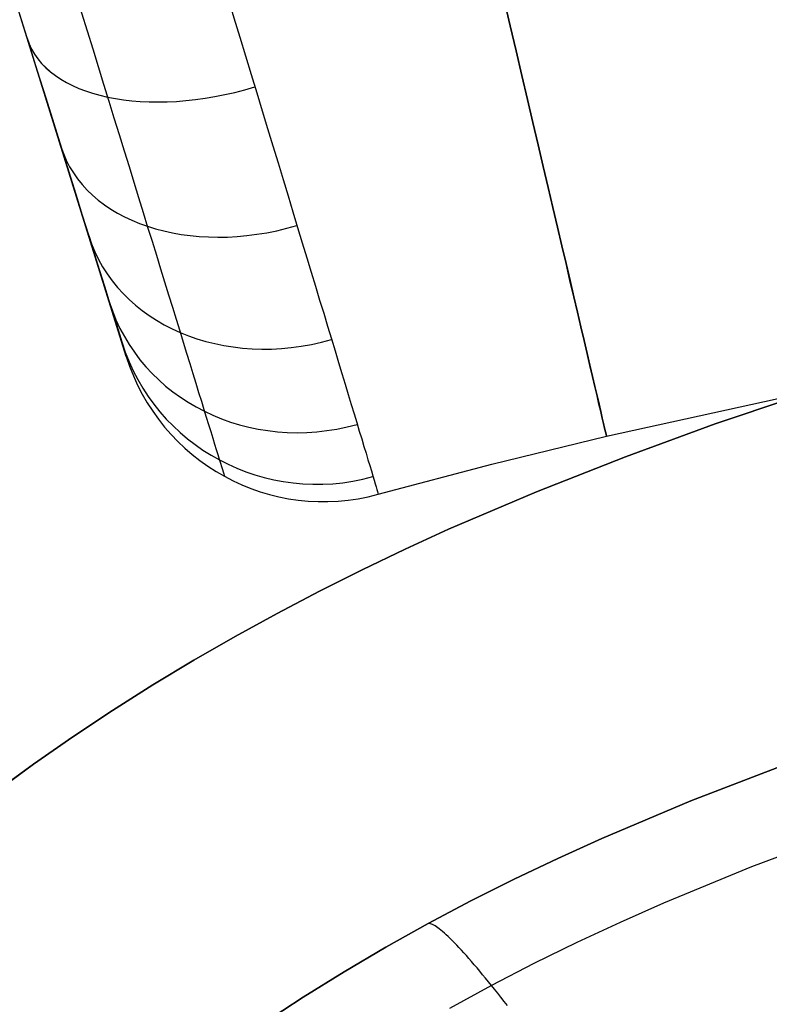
# Model space of a CAD drawing. Extents: x -383 to 1849, y -1185 to -529.
# Tile 416 of 656: x -279 to -225, y -725 to -654. Entities that reach past the tile are written whole.
import ezdxf

# ---------------------------------------------------------------- set-up
doc = ezdxf.new("R2010")
doc.units = 0
doc.layers.add('PREDEFINITO', color=7, linetype='CONTINUOUS')

msp = doc.modelspace()

# ---------------------------------------------------------------- linework, layer by layer
at = {"layer": 'PREDEFINITO'}
for p, q in [((-271.638, -678.113, 664), (-303.793, -574.959, 664)), ((-236.784, -683.904, 664), (-222.826, -680.843, 664)), ((-228.901, -683.013, 420), (-222.332, -680.794, 420)), ((-228.901, -683.013, 370), (-222.332, -680.794, 370)), ((-222.332, -680.794, 395), (-228.901, -683.013, 395)), ((-235.415, -685.388, 420), (-228.901, -683.013, 420)), ((-235.415, -685.388, 370), (-228.901, -683.013, 370)), ((-228.901, -683.013, 395), (-235.415, -685.388, 395)), ((-245.109, -685.937, 664), (-236.784, -683.904, 664)), ((-241.867, -687.927, 420), (-235.415, -685.388, 420)), ((-241.867, -687.927, 370), (-235.415, -685.388, 370)), ((-235.415, -685.388, 395), (-241.867, -687.927, 395)), ((-235.415, -685.388, 420), (-235.415, -685.388, 370)), ((-253.347, -688.114, 664), (-245.109, -685.937, 664)), ((-248.242, -690.654, 420), (-241.867, -687.927, 420)), ((-248.242, -690.654, 370), (-241.867, -687.927, 370)), ((-241.867, -687.927, 395), (-248.242, -690.654, 395)), ((-251.394, -692.097, 420), (-248.242, -690.654, 420)), ((-251.394, -692.097, 370), (-248.242, -690.654, 370)), ((-248.242, -690.654, 395), (-251.394, -692.097, 395)), ((-248.242, -690.654, 420), (-248.242, -690.654, 370)), ((-254.52, -693.595, 420), (-251.394, -692.097, 420)), ((-254.52, -693.595, 370), (-251.394, -692.097, 370)), ((-251.394, -692.097, 395), (-254.52, -693.595, 395)), ((-257.619, -695.149, 420), (-254.52, -693.595, 420)), ((-257.619, -695.149, 370), (-254.52, -693.595, 370)), ((-254.52, -693.595, 395), (-257.619, -695.149, 395)), ((-260.689, -696.759, 420), (-257.619, -695.149, 420)), ((-260.689, -696.759, 370), (-257.619, -695.149, 370)), ((-257.619, -695.149, 395), (-260.689, -696.759, 395)), ((-263.728, -698.426, 420), (-260.689, -696.759, 420)), ((-263.728, -698.426, 370), (-260.689, -696.759, 370)), ((-260.689, -696.759, 395), (-263.728, -698.426, 395)), ((-260.689, -696.759, 420), (-260.689, -696.759, 370)), ((-266.734, -700.152, 420), (-263.728, -698.426, 420)), ((-266.734, -700.152, 370), (-263.728, -698.426, 370)), ((-263.728, -698.426, 395), (-266.734, -700.152, 395)), ((-269.705, -701.94, 420), (-266.734, -700.152, 420)), ((-269.705, -701.94, 370), (-266.734, -700.152, 370)), ((-266.734, -700.152, 395), (-269.705, -701.94, 395)), ((-272.637, -703.792, 420), (-269.705, -701.94, 420)), ((-272.637, -703.792, 370), (-269.705, -701.94, 370)), ((-269.705, -701.94, 395), (-272.637, -703.792, 395)), ((-275.528, -705.71, 420), (-272.637, -703.792, 420)), ((-275.528, -705.71, 370), (-272.637, -703.792, 370)), ((-272.637, -703.792, 395), (-275.528, -705.71, 395)), ((-272.637, -703.792, 420), (-272.637, -703.792, 370)), ((-278.376, -707.692, 420), (-275.528, -705.71, 420)), ((-278.376, -707.692, 370), (-275.528, -705.71, 370)), ((-275.528, -705.71, 395), (-278.376, -707.692, 395)), ((-281.179, -709.739, 420), (-278.376, -707.692, 420)), ((-281.179, -709.739, 370), (-278.376, -707.692, 370)), ((-278.376, -707.692, 395), (-281.179, -709.739, 395)), ((-224.095, -707.83, 420), (-230.653, -710.347, 420)), ((-224.095, -707.83, 370), (-230.653, -710.347, 370)), ((-230.653, -710.347, 395), (-224.095, -707.83, 395)), ((-224.095, -707.83, 420), (-230.653, -710.347, 420)), ((-230.653, -710.347, 420), (-237.123, -713.079, 420)), ((-230.653, -710.347, 370), (-237.123, -713.079, 370)), ((-237.123, -713.079, 395), (-230.653, -710.347, 395)), ((-230.653, -710.347, 420), (-237.123, -713.079, 420)), ((-219.788, -712.725, 433.724), (-226.248, -715.142, 433.693)), ((-237.123, -713.079, 420), (-240.321, -714.532, 420)), ((-237.123, -713.079, 370), (-240.321, -714.532, 370)), ((-240.321, -714.532, 395), (-237.123, -713.079, 395)), ((-237.123, -713.079, 420), (-240.321, -714.532, 420)), ((-240.321, -714.532, 420), (-243.489, -716.046, 420)), ((-240.321, -714.532, 370), (-243.489, -716.046, 370)), ((-243.489, -716.046, 395), (-240.321, -714.532, 395)), ((-240.321, -714.532, 420), (-243.489, -716.046, 420)), ((-226.248, -715.142, 433.693), (-232.638, -717.772, 433.66)), ((-243.489, -716.046, 420), (-246.627, -717.623, 420)), ((-243.489, -716.046, 370), (-246.627, -717.623, 370)), ((-246.627, -717.623, 395), (-243.489, -716.046, 395)), ((-243.489, -716.046, 420), (-246.627, -717.623, 420)), ((-246.627, -717.623, 420), (-249.732, -719.267, 420)), ((-246.627, -717.623, 370), (-249.732, -719.267, 370)), ((-249.732, -719.267, 395), (-246.627, -717.623, 395)), ((-246.627, -717.623, 420), (-249.732, -719.267, 420)), ((-232.638, -717.772, 433.66), (-235.801, -719.173, 433.644)), ((-249.732, -719.267, 420), (-252.8, -720.978, 420)), ((-249.732, -719.267, 370), (-252.8, -720.978, 370)), ((-252.8, -720.978, 395), (-249.732, -719.267, 395)), ((-249.732, -719.267, 420), (-252.8, -720.978, 420)), ((-249.68, -719.261, 420.468), (-249.732, -719.267, 420)), ((-249.732, -719.267, 420), (-249.732, -719.267, 370)), ((-249.621, -719.265, 420.937), (-249.68, -719.261, 420.468)), ((-249.556, -719.278, 421.408), (-249.621, -719.265, 420.937)), ((-249.485, -719.301, 421.879), (-249.556, -719.278, 421.408)), ((-249.407, -719.334, 422.35), (-249.485, -719.301, 421.879)), ((-249.323, -719.377, 422.821), (-249.407, -719.334, 422.35)), ((-249.232, -719.43, 423.291), (-249.323, -719.377, 422.821)), ((-249.135, -719.492, 423.76), (-249.232, -719.43, 423.291)), ((-235.801, -719.173, 433.644), (-238.939, -720.635, 433.627)), ((-249.031, -719.564, 424.227), (-249.135, -719.492, 423.76)), ((-248.921, -719.647, 424.693), (-249.031, -719.564, 424.227)), ((-248.805, -719.739, 425.155), (-248.921, -719.647, 424.693)), ((-248.683, -719.841, 425.615), (-248.805, -719.739, 425.155)), ((-248.554, -719.953, 426.072), (-248.683, -719.841, 425.615)), ((-248.419, -720.075, 426.525), (-248.554, -719.953, 426.072)), ((-248.278, -720.206, 426.973), (-248.419, -720.075, 426.525)), ((-248.132, -720.347, 427.417), (-248.278, -720.206, 426.973)), ((-247.98, -720.498, 427.856), (-248.132, -720.347, 427.417)), ((-247.822, -720.657, 428.29), (-247.98, -720.498, 427.856)), ((-247.659, -720.826, 428.718), (-247.822, -720.657, 428.29)), ((-247.491, -721.004, 429.139), (-247.659, -720.826, 428.718)), ((-238.939, -720.635, 433.627), (-242.051, -722.161, 433.611)), ((-252.8, -720.978, 420), (-255.827, -722.76, 420)), ((-252.8, -720.978, 370), (-255.827, -722.76, 370)), ((-255.827, -722.76, 395), (-252.8, -720.978, 395)), ((-252.8, -720.978, 420), (-255.827, -722.76, 420)), ((-247.318, -721.191, 429.554), (-247.491, -721.004, 429.139)), ((-247.139, -721.386, 429.962), (-247.318, -721.191, 429.554)), ((-246.957, -721.589, 430.363), (-247.139, -721.386, 429.962)), ((-246.769, -721.801, 430.756), (-246.957, -721.589, 430.363)), ((-246.578, -722.02, 431.141), (-246.769, -721.801, 430.756)), ((-246.382, -722.247, 431.518), (-246.578, -722.02, 431.141)), ((-246.182, -722.482, 431.887), (-246.382, -722.247, 431.518)), ((-242.051, -722.161, 433.611), (-245.134, -723.753, 433.595)), ((-255.827, -722.76, 420), (-258.81, -724.614, 420)), ((-255.827, -722.76, 370), (-258.81, -724.614, 370)), ((-258.81, -724.614, 395), (-255.827, -722.76, 395)), ((-255.827, -722.76, 420), (-258.81, -724.614, 420)), ((-245.979, -722.723, 432.247), (-246.182, -722.482, 431.887)), ((-245.773, -722.971, 432.598), (-245.979, -722.723, 432.247)), ((-245.563, -723.226, 432.94), (-245.773, -722.971, 432.598)), ((-245.35, -723.487, 433.272), (-245.563, -723.226, 432.94)), ((-245.134, -723.753, 433.595), (-245.35, -723.487, 433.272)), ((-245.134, -723.753, 433.595), (-248.186, -725.415, 433.579)), ((-244.909, -724.034, 433.92), (-245.134, -723.753, 433.595)), ((-244.68, -724.321, 434.239), (-244.909, -724.034, 433.92)), ((-244.448, -724.614, 434.552), (-244.68, -724.321, 434.239)), ((-258.81, -724.614, 420), (-261.744, -726.543, 420)), ((-258.81, -724.614, 370), (-261.744, -726.543, 370)), ((-261.744, -726.543, 395), (-258.81, -724.614, 395)), ((-258.81, -724.614, 420), (-261.744, -726.543, 420)), ((-244.213, -724.914, 434.858), (-244.448, -724.614, 434.552)), ((-243.974, -725.219, 435.158), (-244.213, -724.914, 434.858))]:
    msp.add_line(p, q, dxfattribs=at)
at = {"layer": 'PREDEFINITO', "extrusion": (0.973556, 0.22845, -5.1906e-06)}
msp.add_arc((-542.726, 663.998, -386.762), 68.999, 359.99977, 180.00024, dxfattribs=at)
at = {"layer": 'PREDEFINITO', "extrusion": (0.973556, 0.22845, 5.19059e-06)}
msp.add_arc((-542.726, 664.002, -386.756), 68.999, 179.99976, 0.00023, dxfattribs=at)
at = {"layer": 'PREDEFINITO', "extrusion": (-0.956674, -0.29116, -0.00071712)}
msp.add_arc((515.518, 664.337, 442.246), 69.019, 180.01647, 359.98352, dxfattribs=at)
at = {"layer": 'PREDEFINITO', "extrusion": (0.956674, 0.29116, -0.00071712)}
msp.add_arc((-515.518, 663.662, -443.198), 69.019, 0.01648, 179.98353, dxfattribs=at)
at = {"layer": 'PREDEFINITO', "extrusion": (-0.955446, -0.295166, -0.000257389)}
msp.add_arc((513.522, 664.124, 455.281), 64.613, 180.00601, 359.99399, dxfattribs=at)
at = {"layer": 'PREDEFINITO', "extrusion": (0.955446, 0.295166, -0.000257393)}
msp.add_arc((-513.522, 663.876, -455.623), 64.613, 0.00601, 179.99399, dxfattribs=at)
at = {"layer": 'PREDEFINITO', "extrusion": (-0.954694, -0.297589, 4.67642e-16)}
msp.add_arc((512.529, 664.026, 461.13), 54.025, 180.02712, 359.97288, dxfattribs=at)
at = {"layer": 'PREDEFINITO', "extrusion": (0.954694, 0.297589, 1.55881e-16)}
msp.add_arc((-512.529, 663.974, -461.13), 54.025, 0.02712, 179.97288, dxfattribs=at)
at = {"layer": 'PREDEFINITO', "extrusion": (0.248089, -0.795896, 0.55227)}
msp.add_arc((-446.13, 216.493, 794.009), 15, 179.99997, 268.97042, dxfattribs=at)
at = {"layer": 'PREDEFINITO', "extrusion": (-0.248089, 0.795896, 0.55227)}
msp.add_arc((446.13, 890.614, -60.594), 15, 359.99997, 88.97042, dxfattribs=at)
at = {"layer": 'PREDEFINITO', "extrusion": (0.211174, -0.677471, 0.704584)}
msp.add_arc((-446.13, 56.057, 831.572), 15, 179.99997, 268.66362, dxfattribs=at)
at = {"layer": 'PREDEFINITO', "extrusion": (-0.211174, 0.677471, 0.704584)}
msp.add_arc((446.13, 886.319, 104.115), 15, 359.99998, 88.66362, dxfattribs=at)
at = {"layer": 'PREDEFINITO', "extrusion": (0.16603, -0.532642, 0.829896)}
msp.add_arc((-446.13, -108.904, 837.026), 15, 179.99998, 268.40313, dxfattribs=at)
at = {"layer": 'PREDEFINITO', "extrusion": (-0.16603, 0.532642, 0.829896)}
msp.add_arc((446.13, 849.82, 265.075), 15, 359.99998, 88.40313, dxfattribs=at)
at = {"layer": 'PREDEFINITO', "extrusion": (0.11444, -0.367136, 0.923101)}
msp.add_arc((-446.13, -271.791, 810.057), 15, 179.99997, 268.20447, dxfattribs=at)
at = {"layer": 'PREDEFINITO', "extrusion": (-0.11444, 0.367136, 0.923101)}
msp.add_arc((446.13, 782.484, 415.821), 15, 359.99998, 88.20447, dxfattribs=at)
at = {"layer": 'PREDEFINITO', "extrusion": (0.058357, -0.187215, 0.980584)}
msp.add_arc((-446.13, -426.392, 751.626), 15, 179.99999, 268.0798, dxfattribs=at)
at = {"layer": 'PREDEFINITO', "extrusion": (-0.058357, 0.187215, 0.980584)}
msp.add_arc((446.13, 686.812, 550.59), 15, 359.99999, 88.0798, dxfattribs=at)
at = {"layer": 'PREDEFINITO', "extrusion": (2.02873e-09, -7.08632e-09, 1)}
msp.add_arc((-257.318, -673.649, 664), 15, 197.31281, 285.34995, dxfattribs=at)

doc.saveas('drawing.dxf')
